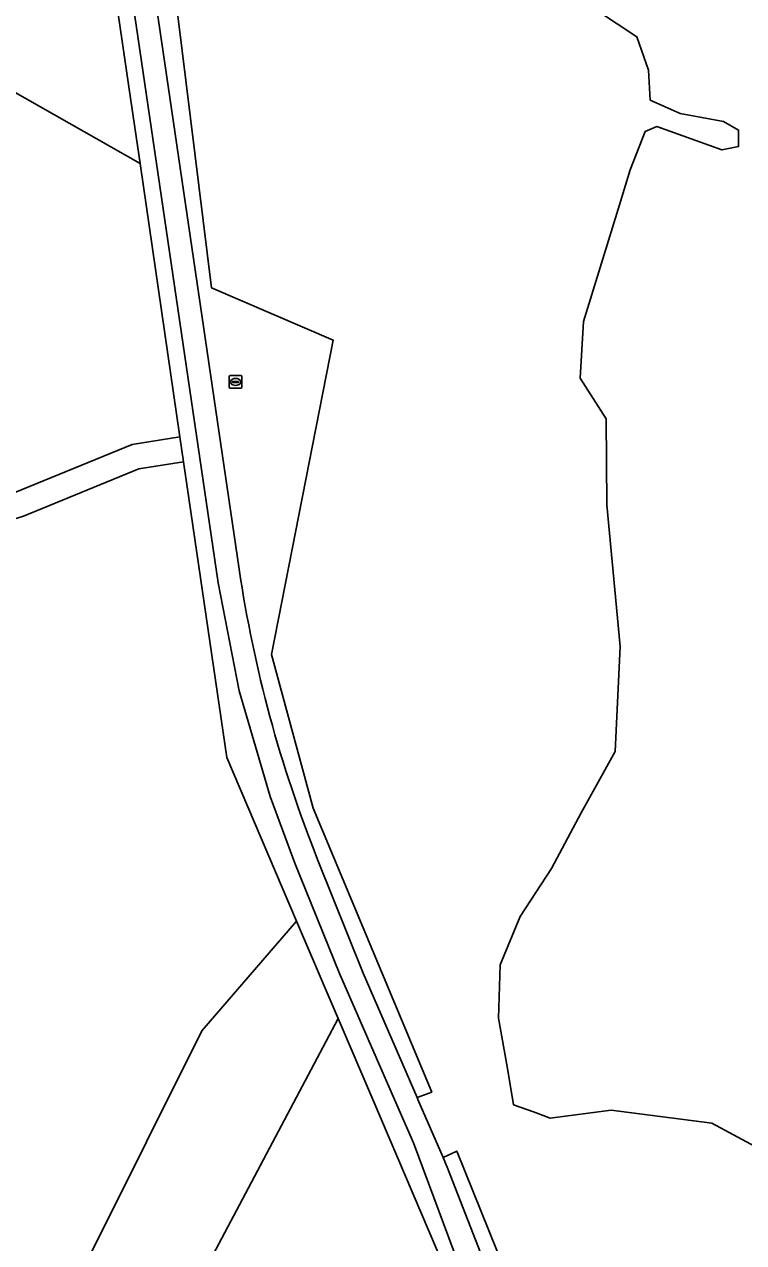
# Model space of a CAD drawing. Extents: x 162026 to 163502, y 387295 to 388169.
# Drawn here: x 163174.7 to 163231.8, y 387738.6 to 387835.4 of the extents above; entities that cross this region are included whole.
import ezdxf

# ---------------------------------------------------------------- set-up
doc = ezdxf.new("R2010")
doc.units = 0
for name, color, linetype in [('IMGEO_Fietspad_gesloten', 7, 'Continuous'), ('IMGEO_Grasland_overig', 7, 'Continuous'), ('IMGEO_Groenvoorziening', 7, 'Continuous'), ('IMGEO_Loofbos', 7, 'Continuous'), ('IMGEO_Rioolput', 7, 'Continuous'), ('IMGEO_Voetpad_onverhard', 7, 'Continuous')]:
    doc.layers.add(name, color=color, linetype=linetype)

msp = doc.modelspace()

# ---------------------------------------------------------------- linework, layer by layer
at = {"layer": 'IMGEO_Fietspad_gesloten'}
for points in [[(163193.211, 387942.448), (163186.919, 387910.728), (163184.866, 387899.654), (163183.198, 387887.744), (163182.486, 387877.725), (163181.892, 387866.005), (163181.636, 387852.344), (163182.107, 387845.223), (163190.061, 387791.014), (163191.741, 387782.442), (163194.18, 387774.054), (163196.151, 387768.765), (163199.705, 387760.007), (163204.073, 387750), (163205.568, 387746.576), (163209.995, 387734.688)], [(163191.733, 387792.105), (163184.38, 387842.19)], [(163232.617, 387705.227), (163231.621, 387706.254), (163231.033, 387706.773), (163230.864, 387706.923), (163224.4, 387712.286), (163223.208, 387713.337), (163221.56, 387715.026), (163220.069, 387716.855), (163218.748, 387718.81), (163217.607, 387720.875), (163216.655, 387723.034), (163208.307, 387744.512), (163207.927, 387745.39), (163205.929, 387750), (163205.86, 387750.159), (163201.585, 387760.024), (163197.961, 387769.073)]]:
    msp.add_lwpolyline(points, dxfattribs=at)
msp.add_arc((163292.901, 387807.103), 102.274, 188.43282, 201.82973, dxfattribs=at)
at = {"layer": 'IMGEO_Grasland_overig'}
for points in [[(163197.961, 387769.073), (163201.585, 387760.024), (163205.86, 387750.159), (163207.017, 387750.59), (163197.616, 387773.146), (163194.29, 387785.348), (163199.196, 387810.285), (163189.527, 387814.448), (163185.184, 387849.543), (163185.038, 387864.227), (163186.37, 387885.82), (163186.618, 387889.833), (163187.319, 387894.504), (163188.001, 387899.051), (163200.261, 387956.353)], [(163192.97, 387949.625), (163189.579, 387932.22), (163183.581, 387899.863), (163183.518, 387899.415), (163181.903, 387887.881), (163181.187, 387877.804), (163180.591, 387866.05), (163180.334, 387852.313), (163180.812, 387845.085), (163181.958, 387837.275), (163183.098, 387829.507), (163183.859, 387824.318), (163187.027, 387802.605), (163187.316, 387800.626), (163190.741, 387777.15), (163196.293, 387764.159), (163199.593, 387756.438), (163202.345, 387750), (163208.761, 387734.988)], [(163209.995, 387734.688), (163205.568, 387746.576), (163204.073, 387750), (163199.705, 387760.007), (163196.151, 387768.765), (163194.18, 387774.054), (163191.741, 387782.442), (163190.061, 387791.014), (163182.107, 387845.223), (163181.636, 387852.344), (163181.892, 387866.005), (163182.486, 387877.725), (163183.198, 387887.744), (163184.866, 387899.654), (163186.919, 387910.728), (163193.211, 387942.448)], [(163184.38, 387842.19), (163191.733, 387792.105)], [(163188.445, 387735.411), (163199.593, 387756.438), (163196.293, 387764.159), (163188.763, 387755.463), (163175.593, 387729.015)]]:
    msp.add_lwpolyline(points, dxfattribs=at)
msp.add_lwpolyline([(163230.933, 387710.27), (163224.158, 387713.613), (163220.559, 387717.305), (163209.013, 387745.911), (163207.927, 387745.39), (163208.307, 387744.512), (163216.655, 387723.034), (163217.607, 387720.875), (163218.748, 387718.81), (163220.069, 387716.855), (163221.56, 387715.026), (163223.208, 387713.337), (163224.4, 387712.286), (163230.864, 387706.923), (163231.033, 387706.773)], close=True, dxfattribs=at)
msp.add_arc((163292.901, 387807.103), 102.274, 188.43282, 201.82973, dxfattribs=at)
at = {"layer": 'IMGEO_Groenvoorziening'}
msp.add_lwpolyline([(163218.548, 387837.56), (163223.31, 387834.385), (163224.236, 387831.74), (163224.369, 387829.358), (163226.75, 387828.3), (163230.19, 387827.639), (163231.38, 387826.977), (163231.38, 387825.654), (163230.057, 387825.39), (163224.898, 387827.242), (163223.972, 387826.845), (163222.781, 387823.802), (163221.929, 387821.048), (163219.077, 387811.764), (163218.813, 387807.266), (163220.857, 387804.037), (163220.929, 387797.212), (163221.988, 387785.967), (163221.591, 387777.632), (163218.887, 387772.771), (163216.531, 387768.345), (163214.05, 387764.535), (163212.462, 387760.699), (163212.33, 387756.466), (163213.023, 387752.478), (163213.521, 387749.587), (163215.107, 387749.016), (163216.431, 387748.528), (163221.264, 387749.164), (163229.264, 387748.131), (163232.703, 387746.279)], dxfattribs=at)
at = {"layer": 'IMGEO_Loofbos'}
for points in [[(163203.946, 387954.458), (163198.158, 387927.406), (163197.113, 387922.524), (163201.74, 387919.144), (163204.376, 387908.597), (163198.902, 387892.877), (163186.37, 387885.82), (163185.038, 387864.227), (163185.184, 387849.543), (163189.527, 387814.448), (163199.196, 387810.285), (163194.29, 387785.348), (163197.616, 387773.146), (163207.017, 387750.59), (163205.86, 387750.159), (163205.929, 387750), (163207.927, 387745.39), (163209.013, 387745.911), (163220.559, 387717.305)], [(163232.703, 387746.279), (163229.264, 387748.131), (163221.264, 387749.164), (163216.431, 387748.528), (163215.107, 387749.016), (163213.521, 387749.587), (163213.023, 387752.478), (163212.33, 387756.466), (163212.462, 387760.699), (163214.05, 387764.535), (163216.531, 387768.345), (163218.887, 387772.771), (163221.591, 387777.632), (163221.988, 387785.967), (163220.929, 387797.212), (163220.857, 387804.037), (163218.813, 387807.266), (163219.077, 387811.764), (163221.929, 387821.048), (163222.781, 387823.802), (163223.972, 387826.845), (163224.898, 387827.242), (163230.057, 387825.39), (163231.38, 387825.654), (163231.38, 387826.977), (163230.19, 387827.639), (163226.75, 387828.3), (163224.369, 387829.358), (163224.236, 387831.74), (163223.31, 387834.385), (163218.548, 387837.56)]]:
    msp.add_lwpolyline(points, dxfattribs=at)
for points in [[(163181.958, 387837.275), (163173.278, 387837.27), (163166.203, 387836.333), (163166.755, 387834.017), (163183.859, 387824.318), (163183.098, 387829.507)], [(163146.378, 387794.955), (163149.344, 387794.248), (163155.558, 387793.966), (163161.348, 387794.814), (163168.409, 387796.509), (163173.916, 387798.205), (163183.237, 387802.02), (163187.027, 387802.605), (163183.859, 387824.318), (163166.755, 387834.017), (163173.759, 387804.654), (163140.031, 387796.502), (163140.298, 387795.327)], [(163190.741, 387777.15), (163187.316, 387800.626), (163183.757, 387800.075), (163174.599, 387796.323), (163168.937, 387794.579), (163161.727, 387792.848), (163155.658, 387791.959), (163149.064, 387792.259), (163146.082, 387792.97), (163140.78, 387793.301), (163146.677, 387768.517), (163159.981, 387771.726), (163161.831, 387763.991), (163163.691, 387764.448), (163167.107, 387750), (163170.795, 387734.395), (163171.847, 387731.122), (163149.659, 387725.02), (163150.09, 387723.223), (163175.593, 387729.015), (163188.763, 387755.463), (163196.293, 387764.159)], [(163202.345, 387750), (163199.593, 387756.438), (163188.445, 387735.411), (163181.732, 387724.715), (163183.459, 387720.878), (163198.038, 387709.176), (163200.052, 387708.794), (163201.875, 387708.408), (163207.09, 387709.808), (163209.305, 387712.327), (163208.761, 387734.988)]]:
    msp.add_lwpolyline(points, close=True, dxfattribs=at)
at = {"layer": 'IMGEO_Rioolput'}
for p, q in [((163190.948, 387806.551), (163190.948, 387807.403)), ((163191.023, 387807.477), (163191.875, 387807.477)), ((163191.207, 387806.971), (163191.207, 387806.983)), ((163191.645, 387806.934), (163191.247, 387806.934)), ((163191.25, 387807.02), (163191.648, 387807.02)), ((163191.436, 387807.257), (163191.461, 387807.257)), ((163191.691, 387806.983), (163191.691, 387806.971)), ((163191.949, 387807.403), (163191.949, 387806.551)), ((163191.875, 387806.477), (163191.023, 387806.477)), ((163191.459, 387806.697), (163191.434, 387806.697))]:
    msp.add_line(p, q, dxfattribs=at)
for points in [[(163190.948, 387806.551), (163190.948, 387807.403)], [(163191.023, 387807.477), (163191.875, 387807.477)], [(163191.949, 387807.403), (163191.949, 387806.551)], [(163191.875, 387806.477), (163191.023, 387806.477)]]:
    msp.add_lwpolyline(points, dxfattribs=at)
for centre, radius, start, end in [((163191.025, 387807.401), 0.0765, 91.55205, 178.44795), ((163191.025, 387807.401), 0.0765, 91.55205, 178.44795), ((163191.247, 387806.98), 0.0403, 85.87752, 175.75265), ((163191.244, 387806.97), 0.0366, 178.93798, 274.71019), ((163191.648, 387806.977), 0.043, 264.86636, 352.45326), ((163191.652, 387806.982), 0.0386, 1.73085, 96.63898), ((163191.873, 387807.401), 0.0765, 1.55205, 88.44795), ((163191.873, 387807.401), 0.0765, 1.55205, 88.44795), ((163191.025, 387806.553), 0.0765, 181.55205, 268.44795), ((163191.025, 387806.553), 0.0765, 181.55205, 268.44795), ((163191.873, 387806.553), 0.0765, 271.55205, 358.44795), ((163191.873, 387806.553), 0.0765, 271.55205, 358.44795)]:
    msp.add_arc(centre, radius, start, end, dxfattribs=at)
for centre, major_axis, ratio, start_param, end_param in [((163191.435, 387806.977), (-0.387, 0.002), 0.722429, 4.712389, 7.853982), ((163191.46, 387806.977), (-0.39, 0.002), 0.717154, 1.570796, 4.712389)]:
    msp.add_ellipse(centre, major_axis=major_axis, ratio=ratio, start_param=start_param, end_param=end_param, dxfattribs=at)
at = {"layer": 'IMGEO_Voetpad_onverhard'}
msp.add_lwpolyline([(163183.757, 387800.075), (163187.316, 387800.626), (163187.027, 387802.605), (163183.237, 387802.02), (163173.916, 387798.205), (163168.409, 387796.509), (163161.348, 387794.814), (163155.558, 387793.966), (163149.344, 387794.248), (163146.378, 387794.955), (163140.298, 387795.327), (163140.78, 387793.301), (163146.082, 387792.97), (163149.064, 387792.259), (163155.658, 387791.959), (163161.727, 387792.848), (163168.937, 387794.579), (163174.599, 387796.323)], close=True, dxfattribs=at)

doc.saveas('drawing.dxf')
